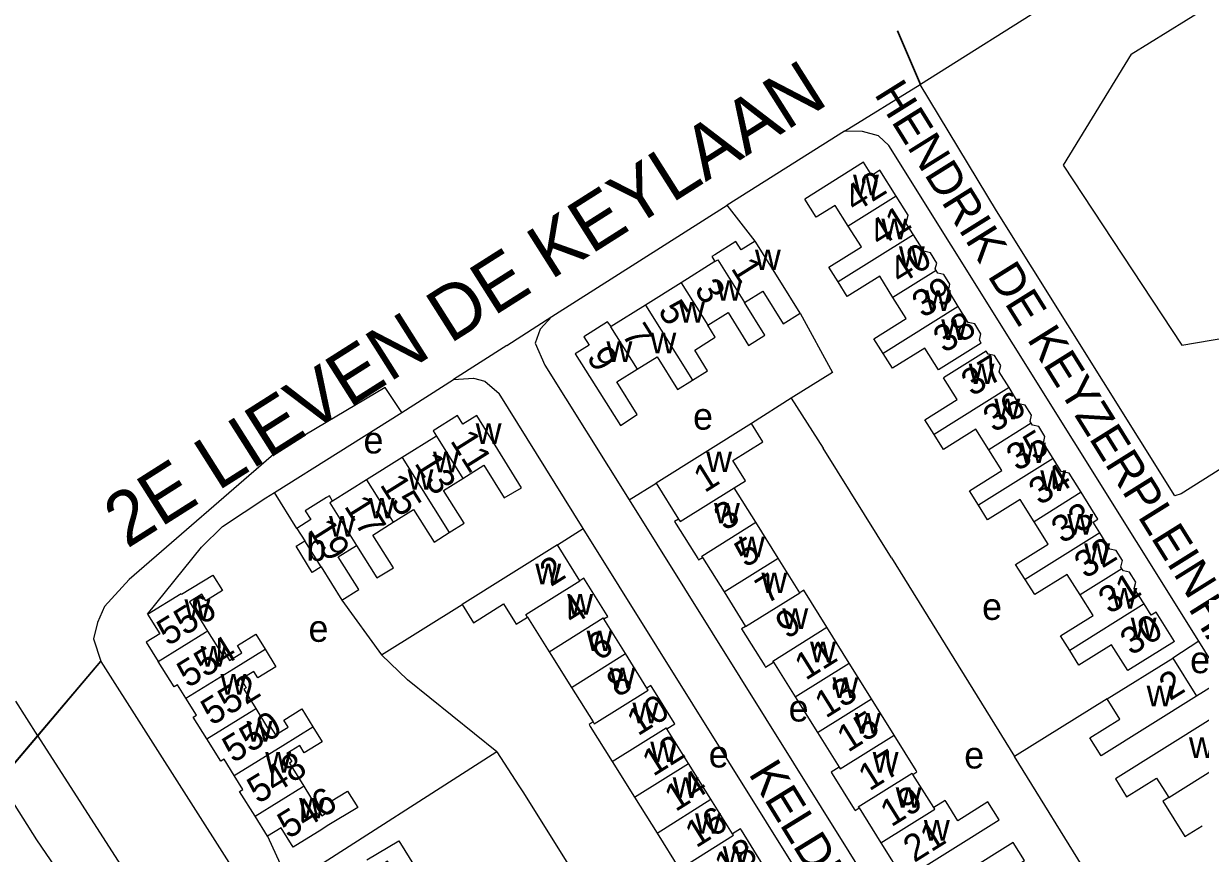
# Model space of a CAD drawing. Extents: x 159294 to 161936, y 384538 to 386517.
# Drawn here: x 159670 to 159845.8, y 385846.8 to 385970.7 of the extents above; entities that cross this region are included whole.
import ezdxf

# ---------------------------------------------------------------- set-up
doc = ezdxf.new("R2010")
doc.units = 0
for name, color, linetype in [('BLT_Basislijn', 7, 'Continuous'), ('BLT_Bebouwing', 7, 'Continuous'), ('BLT_Centroide', 7, 'Continuous'), ('BLT_Huisnummer', 7, 'Continuous'), ('BLT_Huisnummer_ tussenligend', 7, 'Continuous'), ('BLT_Onderverdeling_panden', 7, 'Continuous'), ('BLT_Straatnaam', 7, 'Continuous'), ('BLT_Straatnaam_hoofdweg', 7, 'Continuous'), ('BLT_Vlakafsluiter', 7, 'Continuous')]:
    doc.layers.add(name, color=color, linetype=linetype)

msp = doc.modelspace()

# ---------------------------------------------------------------- linework, layer by layer
at = {"layer": 'BLT_Basislijn'}
for p, q in [((159803.93, 385961.63), (159916.29, 386032.43)), ((159835.41, 385966.11), (159900.63, 386006.48)), ((159835.41, 385966.11), (159825.27, 385949.53)), ((159803.88, 385961.6), (159803.93, 385961.63)), ((159792.6, 385954.62), (159775.1, 385943.56)), ((159825.27, 385949.53), (159842.99, 385922.68)), ((159748.88, 385926.96), (159775.1, 385943.56)), ((159779.27, 385938.21), (159775.1, 385943.56)), ((159742.17, 385922.66), (159748.88, 385926.96)), ((159842.99, 385922.68), (159861.13, 385925.77)), ((159726.49, 385912.65), (159734.23, 385917.57)), ((159753.6, 385895.33), (159741.03, 385915.46)), ((159784.65, 385914.76), (159778.74, 385910.98)), ((159784.65, 385914.76), (159789.44, 385907.34)), ((159707.51, 385900.71), (159726.49, 385912.65)), ((159799.61, 385890.95), (159789.44, 385907.34)), ((159710.84, 385895.34), (159707.51, 385900.71)), ((159760.43, 385899.6), (159764.49, 385902.09)), ((159749.76, 385892.89), (159753.6, 385895.33)), ((159790.53, 385836.17), (159753.6, 385895.33)), ((159688.53, 385882.53), (159696.58, 385892.53)), ((159799.61, 385890.95), (159813.7, 385868.2)), ((159717.53, 385884.66), (159723.45, 385876.46)), ((159845.5, 385878.52), (159841.61, 385875.99)), ((159849.12, 385872.73), (159845.17, 385870.3)), ((159831.82, 385869.91), (159817.97, 385861.31)), ((159813.7, 385868.2), (159817.97, 385861.31)), ((159740.67, 385861.99), (159709.78, 385842.22)), ((159740.67, 385861.99), (159743.98, 385856.93)), ((159834.31, 385835.04), (159817.97, 385861.31)), ((159706.45, 385849.41), (159709.78, 385842.22))]:
    msp.add_line(p, q, dxfattribs=at)
for points in [[(159896.79, 385934.46), (159842.89, 385900.52), (159841.94, 385900.2), (159815.28, 385942.76), (159803.88, 385961.6)], [(159845.5, 385878.52), (159799.21, 385952.5), (159797.7, 385953.94), (159795.28, 385954.56), (159792.6, 385954.62)], [(159748.88, 385926.96), (159747.14, 385925.1), (159746.42, 385922.97), (159747.85, 385919.73), (159760.43, 385899.6)], [(159785.98, 385927.46), (159790.82, 385918.62), (159784.65, 385914.76)], [(159726.49, 385912.65), (159723.99, 385916.37), (159707.74, 385906.72), (159685.8, 385887.72), (159682.12, 385883.69), (159681.07, 385881.29), (159680.48, 385878.88), (159681.55, 385875.54)], [(159734.23, 385917.57), (159737.18, 385917.79), (159738.88, 385917.3), (159741.03, 385915.46)], [(159696.58, 385892.53), (159699.72, 385895.61), (159706.2, 385899.89), (159707.51, 385900.71)], [(159760.43, 385899.6), (159797.39, 385840.47)], [(159723.45, 385876.46), (159735.51, 385883.97)], [(159849.12, 385872.73), (159845.5, 385878.52)], [(159740.67, 385861.99), (159727.37, 385872.73), (159723.45, 385876.46)], [(159681.55, 385875.54), (159681.58, 385875.5)], [(159681.58, 385875.5), (159720.83, 385813.84)], [(159668.8, 385869.55), (159672.11, 385864.4)], [(159672.11, 385864.4), (159672.14, 385864.36)], [(159672.14, 385864.36), (159718.49, 385792.26), (159734.77, 385768.17), (159772.32, 385708.21), (159809.55, 385648.76), (159856.03, 385574.41), (159873.73, 385548.57), (159892.72, 385518.61)], [(159672.01, 385848.87), (159667.91, 385855.36), (159665.85, 385856.93)], [(159743.98, 385856.93), (159744.67, 385855.88), (159758.52, 385833.74)], [(159879.9, 385516.8), (159880.33, 385519.48), (159867.2, 385540.44), (159859.25, 385553.53), (159846.62, 385579.07), (159838.32, 385592.49), (159800.14, 385653.57), (159788.51, 385666.46), (159777.48, 385684.4), (159767.2, 385706.17), (159746.01, 385740.12), (159700.77, 385806.77), (159672.01, 385848.87)]]:
    msp.add_lwpolyline(points, dxfattribs=at)
at = {"layer": 'BLT_Bebouwing'}
for p, q in [((159698.27, 385888.38), (159699.74, 385886.08)), ((159694.8, 385884.4), (159697.5, 385880.03)), ((159714.54, 385850.43), (159710.3, 385847.79)), ((159715.35, 385850.94), (159714.54, 385850.43))]:
    msp.add_line(p, q, dxfattribs=at)
for points in [[(159800.31, 385944.92), (159797.89, 385948.8), (159796.66, 385948.03), (159795.42, 385950.01), (159786.66, 385944.49)], [(159793.16, 385940.45), (159791.2, 385943.55), (159788.37, 385941.78), (159786.66, 385944.49)], [(159802.9, 385939.17), (159801.83, 385940.87), (159802.09, 385942.07), (159800.31, 385944.92)], [(159791.65, 385932.13), (159790.27, 385934.31), (159795.12, 385937.34), (159793.16, 385940.45)], [(159806.29, 385933.85), (159806.13, 385934.1), (159806.38, 385934.93), (159805.43, 385936.47), (159804.46, 385936.7), (159802.9, 385939.17)], [(159779.27, 385938.21), (159777.17, 385936.9), (159776.39, 385938.15), (159773.23, 385936.18)], [(159785.98, 385927.46), (159782.96, 385932.36), (159779.27, 385938.21)], [(159773.23, 385936.18), (159772.79, 385935.91), (159773.26, 385935.16)], [(159773.26, 385935.16), (159768.2, 385932)], [(159809.6, 385928.46), (159808.11, 385930.83), (159808.34, 385931.8), (159807.42, 385933.26), (159806.54, 385933.45), (159806.29, 385933.85)], [(159799.84, 385929.82), (159797.86, 385932.97), (159793.02, 385929.95), (159791.65, 385932.13)], [(159768.2, 385932), (159762.89, 385928.68)], [(159777.69, 385929.07), (159780.42, 385930.76), (159783.45, 385925.87), (159785.98, 385927.46)], [(159762.89, 385928.68), (159757.74, 385925.47)], [(159772.18, 385925.65), (159775.23, 385927.54), (159778.26, 385922.66), (159780.72, 385924.18), (159777.69, 385929.07)], [(159798.37, 385921.44), (159796.98, 385923.64), (159801.83, 385926.67), (159799.84, 385929.82)], [(159813.01, 385923.01), (159812.75, 385923.44), (159812.96, 385924.4), (159812.05, 385925.87), (159811.09, 385926.09), (159809.6, 385928.46)], [(159757.2, 385926.15), (159753.67, 385923.95), (159754.46, 385922.69), (159752.41, 385921.41), (159759.15, 385910.71)], [(159757.74, 385925.47), (159757.2, 385926.15)], [(159770.24, 385921.96), (159773.29, 385923.87), (159772.18, 385925.65)], [(159769.91, 385917.47), (159772.15, 385918.87), (159770.24, 385921.96)], [(159806.64, 385919.02), (159804.6, 385922.26), (159799.76, 385919.24), (159798.37, 385921.44)], [(159813.01, 385923.01), (159806.64, 385919.02)], [(159813.76, 385921.78), (159807.4, 385917.81)], [(159817.17, 385916.35), (159815.72, 385918.69), (159815.93, 385919.65), (159815, 385921.14), (159814.05, 385921.34), (159813.76, 385921.78)], [(159761.62, 385919.1), (159764.63, 385920.96), (159767.66, 385916.08), (159769.91, 385917.47)], [(159759.15, 385910.71), (159761.63, 385912.34), (159758.6, 385917.23), (159761.62, 385919.1)], [(159805.97, 385909.36), (159804.58, 385911.57), (159809.42, 385914.6), (159807.4, 385917.81)], [(159820.49, 385911.03), (159820.32, 385911.29), (159820.54, 385912.26), (159819.6, 385913.75), (159818.65, 385913.96), (159817.17, 385916.35)], [(159744.36, 385901.42), (159737.68, 385912.2), (159735.63, 385910.89), (159734.82, 385912.18), (159731.18, 385909.91), (159731.67, 385909.12)], [(159823.76, 385905.76), (159822.31, 385908.09), (159822.54, 385909.05), (159821.6, 385910.55), (159820.66, 385910.74), (159820.49, 385911.03)], [(159778.74, 385910.98), (159764.49, 385902.09)], [(159776.13, 385901.41), (159777.83, 385902.47), (159775.94, 385905.49), (159780.42, 385908.28), (159778.74, 385910.98)], [(159814.16, 385907.08), (159812.21, 385910.17), (159807.37, 385907.14), (159805.97, 385909.36)], [(159731.67, 385909.12), (159726.56, 385905.92)], [(159726.56, 385905.92), (159721.25, 385902.6)], [(159812.62, 385898.8), (159811.26, 385900.96), (159816.1, 385903.98), (159814.16, 385907.08)], [(159827.94, 385900.73), (159826.14, 385903.61), (159824.97, 385903.84), (159823.76, 385905.76)], [(159735.62, 385902.8), (159738.74, 385904.77), (159741.8, 385899.9), (159744.36, 385901.42)], [(159721.25, 385902.6), (159716.17, 385899.43)], [(159733.56, 385894.72), (159735.8, 385896.13), (159732.74, 385900.99), (159735.62, 385902.8)], [(159764.49, 385902.09), (159767.83, 385896.74)], [(159779.35, 385896.26), (159776.13, 385901.41)], [(159830.71, 385894.67), (159829.71, 385896.26), (159830.45, 385896.72), (159827.94, 385900.73)], [(159715.26, 385899.96), (159712.08, 385897.96), (159712.89, 385896.67), (159710.84, 385895.34)], [(159716.17, 385899.43), (159715.68, 385900.21), (159715.26, 385899.96)], [(159820.91, 385896.34), (159818.82, 385899.67), (159813.97, 385896.64), (159812.62, 385898.8)], [(159725.22, 385896.27), (159728.26, 385898.18), (159731.32, 385893.31), (159733.56, 385894.72)], [(159710.84, 385895.34), (159712.02, 385893.48)], [(159719.73, 385892.81), (159722.79, 385887.95), (159725.24, 385889.48), (159722.17, 385894.35), (159725.22, 385896.27)], [(159767.83, 385896.74), (159767.24, 385896.37), (159767.47, 385896)], [(159767.47, 385896), (159770.69, 385890.85)], [(159782.69, 385890.92), (159779.35, 385896.26)], [(159819.59, 385887.72), (159818.16, 385889.98), (159823.01, 385893.01), (159820.91, 385896.34)], [(159714.46, 385889.59), (159713.11, 385888.76), (159710.71, 385892.68), (159712.02, 385893.48)], [(159834.04, 385889.33), (159833.88, 385889.58), (159834.11, 385890.54), (159833.16, 385892.06), (159832.22, 385892.25), (159830.71, 385894.67)], [(159717.53, 385884.66), (159720.07, 385886.24), (159717.01, 385891.11), (159719.73, 385892.81)], [(159749.76, 385892.89), (159735.51, 385883.97)], [(159753.09, 385887.54), (159749.76, 385892.89)], [(159770.69, 385890.85), (159770.8, 385890.66), (159771.4, 385891.03)], [(159771.4, 385891.03), (159774.62, 385885.88)], [(159785.92, 385885.75), (159782.69, 385890.92)], [(159688.53, 385882.53), (159693.55, 385885.61), (159693.61, 385885.51), (159698.27, 385888.38)], [(159714.46, 385889.59), (159717.53, 385884.66)], [(159827.78, 385885.42), (159825.85, 385888.49), (159821.01, 385885.46), (159819.59, 385887.72)], [(159837.33, 385884.07), (159835.88, 385886.39), (159836.12, 385887.33), (159835.17, 385888.84), (159834.24, 385889.01), (159834.04, 385889.33)], [(159757.16, 385882.35), (159753.69, 385887.91), (159753.09, 385887.54)], [(159699.74, 385886.08), (159697.25, 385884.54), (159696.64, 385885.53), (159694.8, 385884.4)], [(159774.62, 385885.88), (159777.83, 385880.72)], [(159789.96, 385880.6), (159786.51, 385886.13), (159785.92, 385885.75)], [(159826.24, 385877.14), (159824.87, 385879.32), (159829.71, 385882.35), (159827.78, 385885.42)], [(159735.51, 385883.97), (159737.2, 385881.28), (159741.67, 385884.08), (159743.33, 385881.44)], [(159841.86, 385878.47), (159839.14, 385882.85), (159838.39, 385882.38), (159837.33, 385884.07)], [(159688.53, 385882.53), (159690.35, 385879.62), (159688.33, 385878.39), (159690.14, 385875.49)], [(159743.33, 385881.44), (159743.56, 385881.06), (159745.26, 385882.12)], [(159745.26, 385882.12), (159748.5, 385876.94)], [(159756.67, 385881.83), (159757.26, 385882.2), (159757.16, 385882.35)], [(159759.9, 385876.66), (159756.67, 385881.83)], [(159697.5, 385880.03), (159699.6, 385876.62), (159700.02, 385876.88), (159700.78, 385875.63), (159702.63, 385876.77), (159701.96, 385877.87), (159704.7, 385879.56), (159706.08, 385877.32)], [(159777.83, 385880.72), (159777.24, 385880.35), (159780.7, 385874.82)], [(159793.29, 385875.25), (159789.96, 385880.6)], [(159834.89, 385874.13), (159832.46, 385877.99), (159827.61, 385874.96), (159826.24, 385877.14)], [(159841.86, 385878.47), (159834.89, 385874.13)], [(159706.08, 385877.32), (159707.69, 385874.71), (159704.98, 385873.05), (159704.4, 385873.99), (159702.51, 385872.83), (159703.28, 385871.58), (159702.9, 385871.34), (159704.68, 385868.45)], [(159748.5, 385876.94), (159751.84, 385871.62)], [(159763.11, 385871.51), (159759.9, 385876.66)], [(159831.82, 385869.91), (159841.61, 385875.99)], [(159841.61, 385875.99), (159845.17, 385870.3)], [(159694.26, 385870.03), (159693.02, 385872.01), (159692.52, 385871.69), (159690.14, 385875.49)], [(159780.7, 385874.82), (159780.81, 385874.63), (159782, 385875.38)], [(159782, 385875.38), (159785.23, 385870.22)], [(159796.62, 385869.91), (159793.29, 385875.25)], [(159751.84, 385871.62), (159755.05, 385866.47)], [(159763.89, 385871.59), (159763.7, 385871.88), (159763.11, 385871.51)], [(159767.16, 385866.35), (159763.89, 385871.59)], [(159697.36, 385863.94), (159695.35, 385867.17), (159695.86, 385867.48), (159694.26, 385870.03)], [(159785.23, 385870.22), (159788.57, 385864.88)], [(159800.01, 385864.48), (159796.62, 385869.91)], [(159830.94, 385861.39), (159829.25, 385864.09), (159833.72, 385866.9), (159831.82, 385869.91)], [(159845.17, 385870.3), (159830.94, 385861.39)], [(159704.68, 385868.45), (159706.46, 385865.57), (159706.84, 385865.81), (159707.62, 385864.53), (159709.52, 385865.7), (159708.87, 385866.75), (159711.57, 385868.42), (159713.23, 385865.72)], [(159713.23, 385865.72), (159714.59, 385863.52), (159711.91, 385861.87), (159711.25, 385862.94), (159709.35, 385861.77), (159710.09, 385860.57), (159709.72, 385860.34), (159711.85, 385856.87)], [(159755.05, 385866.47), (159754.46, 385866.1), (159754.65, 385865.81)], [(159754.65, 385865.81), (159757.92, 385860.57)], [(159766.08, 385865.43), (159767.27, 385866.17), (159767.16, 385866.35)], [(159769.3, 385860.29), (159766.08, 385865.43)], [(159847.3, 385866.89), (159833.05, 385858), (159834.73, 385855.3), (159839.21, 385858.08), (159840.43, 385856.12)], [(159701.49, 385858.48), (159699.97, 385860.9), (159699.46, 385860.59), (159697.36, 385863.94)], [(159788.57, 385864.88), (159791.8, 385859.71)], [(159803.29, 385859.21), (159800.01, 385864.48)], [(159757.92, 385860.57), (159761.25, 385855.25)], [(159772.66, 385854.92), (159769.3, 385860.29)], [(159704.59, 385852.39), (159702.27, 385856.09), (159702.78, 385856.41), (159701.49, 385858.48)], [(159791.8, 385859.71), (159790.61, 385858.97), (159790.77, 385858.71)], [(159790.77, 385858.71), (159794.06, 385853.45)], [(159802.81, 385858.64), (159803.41, 385859.02), (159803.29, 385859.21)], [(159805.93, 385853.68), (159802.81, 385858.64)], [(159711.85, 385856.87), (159714.56, 385852.48), (159716.43, 385853.64), (159715.85, 385854.58), (159718.41, 385856.16), (159719.92, 385853.7), (159715.35, 385850.94)], [(159761.25, 385855.25), (159764.61, 385849.89)], [(159775.89, 385849.77), (159772.66, 385854.92)], [(159841.01, 385855.2), (159840.12, 385854.65), (159843.42, 385849.36), (159845.99, 385850.96)], [(159840.43, 385856.12), (159841.01, 385855.2)], [(159794.06, 385853.45), (159794.18, 385853.27), (159794.77, 385853.64)], [(159794.77, 385853.64), (159798.02, 385848.45)], [(159801.45, 385842.96), (159815.69, 385851.85), (159813.99, 385854.54), (159809.52, 385851.73), (159807.76, 385854.53)], [(159807.76, 385854.53), (159807.63, 385854.75), (159805.93, 385853.68)], [(159706.45, 385849.41), (159704.59, 385852.39)], [(159710.3, 385847.79), (159708.49, 385850.68), (159706.45, 385849.41)], [(159764.61, 385849.89), (159767.96, 385844.52)], [(159777.21, 385850.3), (159777.07, 385850.51), (159775.89, 385849.77)], [(159780.53, 385844.99), (159777.21, 385850.3)], [(159721.3, 385845.9), (159726.03, 385848.73), (159728.5, 385844.8), (159725.71, 385843.05), (159724.71, 385844.64), (159724.92, 385844.77), (159724.34, 385845.7), (159722.46, 385844.52), (159725.27, 385840.05)], [(159798.02, 385848.45), (159801.45, 385842.96)], [(159816.74, 385840.18), (159815, 385842.96), (159819.47, 385845.77), (159817.78, 385848.46), (159803.56, 385839.56)]]:
    msp.add_lwpolyline(points, dxfattribs=at)
at = {"layer": 'BLT_Onderverdeling_panden'}
for points in [[(159800.31, 385944.92), (159793.16, 385940.45)], [(159802.9, 385939.17), (159791.65, 385932.13)], [(159773.26, 385935.16), (159773.7, 385935.44), (159777.69, 385929.07)], [(159806.29, 385933.85), (159799.84, 385929.82)], [(159768.2, 385932), (159772.18, 385925.65)], [(159762.89, 385928.68), (159769.91, 385917.47)], [(159809.6, 385928.46), (159798.37, 385921.44)], [(159757.74, 385925.47), (159757.66, 385925.42), (159761.62, 385919.1)], [(159817.17, 385916.35), (159805.97, 385909.36)], [(159820.49, 385911.03), (159814.16, 385907.08)], [(159731.67, 385909.12), (159735.62, 385902.8)], [(159726.56, 385905.92), (159733.56, 385894.72)], [(159823.76, 385905.76), (159812.62, 385898.8)], [(159721.25, 385902.6), (159725.22, 385896.27)], [(159767.83, 385896.74), (159768.06, 385896.37), (159776.13, 385901.41)], [(159827.94, 385900.73), (159820.91, 385896.34)], [(159716.17, 385899.43), (159715.76, 385899.17), (159719.73, 385892.81)], [(159771.4, 385891.03), (159771.28, 385891.22), (159779.35, 385896.26)], [(159714.46, 385889.59), (159712.02, 385893.48)], [(159830.71, 385894.67), (159819.59, 385887.72)], [(159774.62, 385885.88), (159782.69, 385890.92)], [(159834.04, 385889.33), (159827.78, 385885.42)], [(159745.26, 385882.12), (159745.02, 385882.49), (159753.09, 385887.54)], [(159777.83, 385880.72), (159785.92, 385885.75)], [(159837.33, 385884.07), (159826.24, 385877.14)], [(159748.5, 385876.94), (159756.57, 385881.98), (159756.67, 385881.83)], [(159690.14, 385875.49), (159697.21, 385879.85), (159697.5, 385880.03)], [(159782, 385875.38), (159781.88, 385875.56), (159789.96, 385880.6)], [(159694.26, 385870.03), (159701.35, 385874.4), (159706.08, 385877.32)], [(159751.84, 385871.62), (159759.9, 385876.66)], [(159785.23, 385870.22), (159793.29, 385875.25)], [(159755.05, 385866.47), (159755.24, 385866.18), (159763.29, 385871.22), (159763.11, 385871.51)], [(159788.57, 385864.88), (159796.62, 385869.91)], [(159697.36, 385863.94), (159704.41, 385868.29), (159704.68, 385868.45)], [(159701.49, 385858.48), (159708.71, 385862.94), (159713.23, 385865.72)], [(159757.92, 385860.57), (159765.97, 385865.61), (159766.08, 385865.43)], [(159791.8, 385859.71), (159791.96, 385859.45), (159800.01, 385864.48)], [(159761.25, 385855.25), (159769.3, 385860.29)], [(159841.01, 385855.2), (159850.79, 385861.31)], [(159794.77, 385853.64), (159794.66, 385853.82), (159802.69, 385858.84), (159802.81, 385858.64)], [(159704.59, 385852.39), (159711.68, 385856.77), (159711.85, 385856.87)], [(159764.61, 385849.89), (159772.66, 385854.92)], [(159798.02, 385848.45), (159806.07, 385853.47), (159805.93, 385853.68)], [(159767.96, 385844.52), (159776.02, 385849.56), (159775.89, 385849.77)]]:
    msp.add_lwpolyline(points, dxfattribs=at)
at = {"layer": 'BLT_Vlakafsluiter'}
for p, q in [((159800.47, 385969.61), (159803.88, 385961.6)), ((159800.51, 385969.63), (159803.93, 385961.63)), ((159792.6, 385954.62), (159803.88, 385961.6)), ((159742.17, 385922.66), (159734.23, 385917.57)), ((159672.11, 385864.4), (159681.55, 385875.54)), ((159672.14, 385864.36), (159681.58, 385875.5)), ((159665.81, 385856.97), (159672.11, 385864.4)), ((159665.85, 385856.93), (159672.14, 385864.36))]:
    msp.add_line(p, q, dxfattribs=at)

# ---------------------------------------------------------------- texts
at = {"layer": 'BLT_Centroide'}
for s, p in [('w', (159793.88, 385945.06)), ('w', (159798.11, 385938.5)), ('w', (159800.73, 385934.38)), ('w', (159779.23, 385933.89)), ('w', (159773.45, 385929.31)), ('w', (159804.64, 385927.81)), ('w', (159767.89, 385926.06)), ('w', (159807.04, 385923.47)), ('w', (159763.62, 385921.47)), ('w', (159757.06, 385920.19)), ('w', (159811.14, 385916.88)), ('w', (159814.98, 385911.62)), ('e', (159769.99, 385910.08)), ('w', (159737.53, 385907.95)), ('e', (159720.78, 385906.53)), ('w', (159818.81, 385905.09)), ('w', (159731.17, 385903.72)), ('w', (159771.95, 385903.75)), ('w', (159727.36, 385901.11)), ('w', (159821.84, 385900.94)), ('w', (159721.58, 385896.83)), ('w', (159773.12, 385896.09)), ('w', (159715.64, 385894.11)), ('w', (159825.86, 385894.41)), ('b', (159712.25, 385890.51)), ('w', (159776.84, 385891.03)), ('w', (159828.4, 385890.03)), ('w', (159746.43, 385887)), ('w', (159780.19, 385885.69)), ('w', (159832.45, 385883.38)), ('w', (159694.05, 385881.69)), ('w', (159751.2, 385882.47)), ('e', (159813.15, 385881.69)), ('w', (159783.32, 385880.34)), ('e', (159712.57, 385878.42)), ('w', (159835.34, 385878.97)), ('w', (159754.09, 385877.03)), ('w', (159696.45, 385874.72)), ('w', (159787.46, 385875.38)), ('e', (159844.21, 385873.74)), ('w', (159757.51, 385871.5)), ('w', (159699.43, 385870.53)), ('w', (159790.8, 385870.06)), ('w', (159837.72, 385868.81)), ('w', (159760.94, 385866.25)), ('e', (159784.26, 385866.53)), ('w', (159794.15, 385864.72)), ('w', (159703.32, 385863.53)), ('w', (159763.6, 385860.47)), ('w', (159844.04, 385861.09)), ('w', (159706.1, 385858.91)), ('e', (159772.33, 385859.67)), ('w', (159796.81, 385858.91)), ('e', (159810.48, 385859.52)), ('w', (159766.95, 385855.12)), ('w', (159800.24, 385853.66)), ('w', (159711.16, 385852.06)), ('w', (159770.29, 385849.78)), ('w', (159804.46, 385848.75)), ('w', (159774.43, 385844.81))]:
    msp.add_text(s, height=4, dxfattribs=at).set_placement(p)
at = {"layer": 'BLT_Huisnummer'}
for s, rotation, p in [('42', 31.8902, (159794.15, 385942.4)), ('40', 31.8813, (159800.91, 385931.65)), ('1', 302.0925, (159775.56, 385934.17)), ('5', 302.0951, (159764.66, 385927.83)), ('38', 31.8849, (159807.49, 385921.41)), ('9', 302.5043, (159754, 385920.91)), ('36', 31.8878, (159814.93, 385909.55)), ('11', 302.0975, (159733.64, 385908.44)), ('1', 32.0393, (159771.71, 385900.58)), ('34', 31.8841, (159821.75, 385898.7)), ('15', 302.0981, (159723.14, 385901.88)), ('19', 302.2511, (159712.45, 385895.17)), ('5', 32.0393, (159777.82, 385889.4)), ('32', 31.8908, (159828.56, 385887.75)), ('2', 32.0396, (159748.74, 385886.56)), ('556', 31.6418, (159691.55, 385877.7)), ('9', 32.0393, (159783.97, 385878.74)), ('30', 31.892, (159835.41, 385876.28)), ('6', 32.0396, (159755.88, 385875.47)), ('2', 31.7413, (159841.2, 385869.56)), ('13', 32.0393, (159789.8, 385866.93)), ('10', 32.0396, (159761.75, 385864.29)), ('550', 31.6376, (159701.32, 385860.25)), ('17', 32.0393, (159796.31, 385856.07)), ('14', 32.0396, (159767.37, 385852.99)), ('546', 31.6339, (159709.55, 385848.93)), ('21', 32.0393, (159803.01, 385845.4)), ('18', 32.0396, (159774.84, 385842.86))]:
    msp.add_text(s, height=4, rotation=rotation, dxfattribs=at).set_placement(p)
at = {"layer": 'BLT_Huisnummer_ tussenligend'}
for s, rotation, p in [('41', 31.8848, (159797.82, 385937.24)), ('3', 302.0925, (159770.09, 385931.03)), ('39', 31.8837, (159804.31, 385926.65)), ('7', 302.0951, (159759.25, 385924.33)), ('37', 31.8888, (159811.67, 385914.95)), ('35', 31.9017, (159818.4, 385903.78)), ('13', 302.0975, (159728.29, 385905.09)), ('17', 302.0981, (159717.8, 385898.67)), ('3', 32.0393, (159774.74, 385894.88)), ('33', 31.8812, (159825.12, 385892.98)), ('7', 32.0393, (159780.97, 385883.98)), ('31', 31.8897, (159832.16, 385882.46)), ('4', 32.0396, (159751.99, 385880.8)), ('554', 31.6376, (159694.55, 385871.45)), ('11', 32.0393, (159786.8, 385872.58)), ('8', 32.0396, (159758.73, 385870.03)), ('552', 31.6376, (159698.12, 385865.83)), ('15', 32.0393, (159793.12, 385861.84)), ('12', 32.0396, (159764.04, 385858.25)), ('548', 31.6339, (159705.02, 385854.16)), ('19', 32.0393, (159799.58, 385850.71)), ('16', 32.0396, (159770.44, 385847.58))]:
    msp.add_text(s, height=4, rotation=rotation, dxfattribs=at).set_placement(p)
at = {"layer": 'BLT_Straatnaam'}
for s, rotation, p in [('HENDRIK DE KEYZERPLEIN', 301.9791, (159796.95, 385960.16)), ('HANS VREDEMAN DE VRIESSTRAAT', 302.0626, (159843.85, 385883.43)), ('KELDERMANSSTRAAT', 301.5742, (159778.18, 385858.75))]:
    msp.add_text(s, height=5, rotation=rotation, dxfattribs=at).set_placement(p)
at = {"layer": 'BLT_Straatnaam_hoofdweg'}
msp.add_text('2E LIEVEN DE KEYLAAN', height=8, rotation=32.3631, dxfattribs=at).set_placement((159685.46, 385892.26))

doc.saveas('drawing.dxf')
